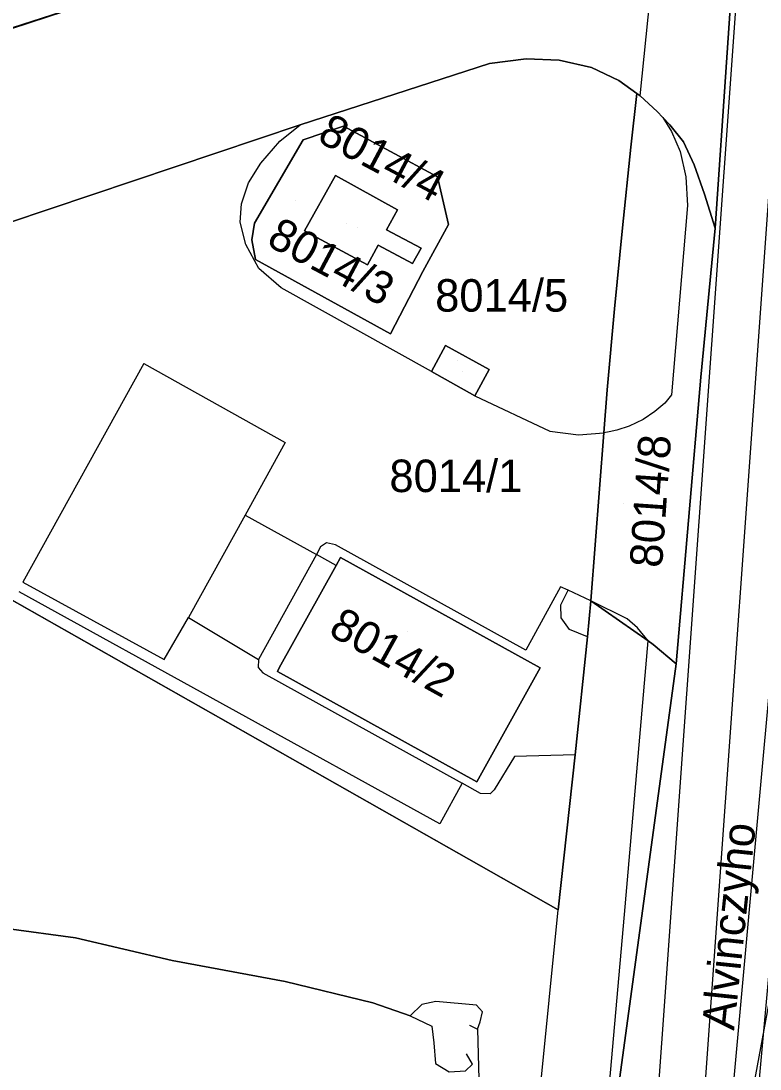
# Model space of a CAD drawing. Extents: x -264070 to -262271, y -1238894 to -1238141.
# Drawn here: x -262591.7 to -262546.2, y -1238640 to -1238575.5 of the extents above; entities that cross this region are included whole.
import ezdxf

# ---------------------------------------------------------------- set-up
doc = ezdxf.new("R2010")
doc.units = 0
for name, color, linetype in [('body_kn', 7, 'Continuous'), ('kladpar_druhypozemkov', 7, 'Continuous'), ('kladpar_hranice', 7, 'Continuous'), ('kladpar_parcelnecisla', 7, 'Continuous'), ('kladpar_plochy', 7, 'Continuous'), ('kladpar_sipky', 7, 'Continuous'), ('popisy', 7, 'Continuous'), ('tarchy_linie', 7, 'Continuous'), ('zappar_hrandruhpozemk', 7, 'Continuous')]:
    doc.layers.add(name, color=color, linetype=linetype)

msp = doc.modelspace()

# ---------------------------------------------------------------- linework, layer by layer
at = {"layer": 'body_kn'}
for p, q in [((-262560.63, -1238577.79), (-262560.63, -1238577.79)), ((-262558.61, -1238577.88), (-262558.61, -1238577.88)), ((-262562.89, -1238578.09), (-262562.89, -1238578.09)), ((-262556.62, -1238578.32), (-262556.62, -1238578.32)), ((-262556.62, -1238578.32), (-262556.62, -1238578.32)), ((-262554.93, -1238579.14), (-262554.93, -1238579.14)), ((-262553.82, -1238579.93), (-262553.82, -1238579.93)), ((-262553.61, -1238580.07), (-262553.61, -1238580.07)), ((-262553.61, -1238580.07), (-262553.61, -1238580.07)), ((-262552.57, -1238581.03), (-262552.57, -1238581.03)), ((-262574.53, -1238581.87), (-262574.53, -1238581.87)), ((-262552.22, -1238581.4), (-262552.22, -1238581.4)), ((-262552.22, -1238581.4), (-262552.22, -1238581.4)), ((-262551.79, -1238581.87), (-262551.79, -1238581.87)), ((-262571.87, -1238581.95), (-262571.87, -1238581.95)), ((-262551.69, -1238582.27), (-262551.69, -1238582.27)), ((-262575.78, -1238582.86), (-262575.78, -1238582.86)), ((-262574.35, -1238582.79), (-262574.35, -1238582.79)), ((-262550.96, -1238582.9), (-262550.96, -1238582.9)), ((-262554.19, -1238583.24), (-262554.19, -1238583.24)), ((-262551.16, -1238583.51), (-262551.16, -1238583.51)), ((-262576.95, -1238584.23), (-262576.95, -1238584.23)), ((-262550.29, -1238584.32), (-262550.29, -1238584.32)), ((-262572.37, -1238584.98), (-262572.37, -1238584.98)), ((-262572.37, -1238584.98), (-262572.37, -1238584.98)), ((-262566.09, -1238585.06), (-262566.09, -1238585.06)), ((-262550.81, -1238585.06), (-262550.81, -1238585.06)), ((-262577.71, -1238585.43), (-262577.71, -1238585.43)), ((-262549.66, -1238586.13), (-262549.66, -1238586.13)), ((-262578.14, -1238586.73), (-262578.14, -1238586.73)), ((-262550.71, -1238586.82), (-262550.71, -1238586.82)), ((-262568.55, -1238587.1), (-262568.55, -1238587.1)), ((-262578.22, -1238587.85), (-262578.22, -1238587.85)), ((-262577.34, -1238587.92), (-262577.34, -1238587.92)), ((-262569.22, -1238588.33), (-262569.22, -1238588.33)), ((-262565.42, -1238588), (-262565.42, -1238588)), ((-262554.71, -1238588.21), (-262554.71, -1238588.21)), ((-262549, -1238588.22), (-262549, -1238588.22)), ((-262549, -1238588.22), (-262549, -1238588.22)), ((-262577.51, -1238588.94), (-262577.51, -1238588.94)), ((-262574.26, -1238588.38), (-262574.26, -1238588.38)), ((-262577.88, -1238589.22), (-262577.88, -1238589.22)), ((-262569.73, -1238589.26), (-262569.73, -1238589.26)), ((-262567.1, -1238589.46), (-262567.1, -1238589.46)), ((-262577.29, -1238590.15), (-262577.29, -1238590.15)), ((-262577.29, -1238590.15), (-262577.29, -1238590.15)), ((-262577.08, -1238590.71), (-262577.08, -1238590.71)), ((-262570.39, -1238590.47), (-262570.39, -1238590.47)), ((-262567.63, -1238590.4), (-262567.63, -1238590.4)), ((-262566.99, -1238590.89), (-262566.99, -1238590.89)), ((-262575.71, -1238591.89), (-262575.71, -1238591.89)), ((-262555.19, -1238593.19), (-262555.19, -1238593.19)), ((-262568.97, -1238594.73), (-262568.97, -1238594.73)), ((-262565.59, -1238595.45), (-262565.59, -1238595.45)), ((-262584.16, -1238596.56), (-262584.16, -1238596.56)), ((-262566.46, -1238597.05), (-262566.46, -1238597.05)), ((-262566.46, -1238597.05), (-262566.46, -1238597.05)), ((-262562.9, -1238596.93), (-262562.9, -1238596.93)), ((-262549.89, -1238597.4), (-262549.89, -1238597.4)), ((-262563.79, -1238598.54), (-262563.79, -1238598.54)), ((-262563.79, -1238598.54), (-262563.79, -1238598.54)), ((-262555.64, -1238598.17), (-262555.64, -1238598.17)), ((-262551.68, -1238598.49), (-262551.68, -1238598.49)), ((-262552.09, -1238598.99), (-262552.09, -1238598.99)), ((-262552.72, -1238599.51), (-262552.72, -1238599.51)), ((-262554.29, -1238600.41), (-262554.29, -1238600.41)), ((-262553.43, -1238600), (-262553.43, -1238600)), ((-262559.18, -1238600.71), (-262559.18, -1238600.71)), ((-262557.41, -1238600.95), (-262557.41, -1238600.95)), ((-262555.85, -1238600.83), (-262555.85, -1238600.83)), ((-262555.53, -1238600.76), (-262555.53, -1238600.76)), ((-262555.05, -1238600.66), (-262555.05, -1238600.66)), ((-262575.45, -1238601.42), (-262575.45, -1238601.42)), ((-262577.92, -1238605.89), (-262577.92, -1238605.89)), ((-262577.92, -1238605.89), (-262577.92, -1238605.89)), ((-262572.91, -1238607.59), (-262572.91, -1238607.59)), ((-262573.54, -1238608.31), (-262573.54, -1238608.31)), ((-262573.54, -1238608.31), (-262573.54, -1238608.31)), ((-262573.28, -1238607.84), (-262573.28, -1238607.84)), ((-262572.37, -1238607.72), (-262572.37, -1238607.72)), ((-262572.33, -1238608.98), (-262572.33, -1238608.98)), ((-262572.33, -1238608.98), (-262572.33, -1238608.98)), ((-262572.06, -1238608.49), (-262572.06, -1238608.49)), ((-262591.61, -1238610.02), (-262591.61, -1238610.02)), ((-262558.51, -1238610.3), (-262558.51, -1238610.3)), ((-262558.04, -1238610.5), (-262558.04, -1238610.5)), ((-262558.5, -1238611.41), (-262558.5, -1238611.41)), ((-262556.65, -1238611.17), (-262556.65, -1238611.17)), ((-262556.65, -1238611.17), (-262556.65, -1238611.17)), ((-262581.41, -1238612.19), (-262581.41, -1238612.19)), ((-262581.41, -1238612.19), (-262581.41, -1238612.19)), ((-262558.47, -1238612.21), (-262558.47, -1238612.21)), ((-262554.41, -1238612.27), (-262554.41, -1238612.27)), ((-262553.78, -1238612.82), (-262553.78, -1238612.82)), ((-262557.96, -1238612.94), (-262557.96, -1238612.94)), ((-262556.85, -1238613.38), (-262556.85, -1238613.38)), ((-262556.85, -1238613.38), (-262556.85, -1238613.38)), ((-262553.13, -1238613.63), (-262553.13, -1238613.63)), ((-262553.13, -1238613.63), (-262553.13, -1238613.63)), ((-262552.82, -1238613.85), (-262552.82, -1238613.85)), ((-262582.9, -1238614.78), (-262582.9, -1238614.78)), ((-262577.11, -1238614.77), (-262577.11, -1238614.77)), ((-262560.65, -1238614.21), (-262560.65, -1238614.21)), ((-262577.13, -1238615.27), (-262577.13, -1238615.27)), ((-262575.82, -1238615.29), (-262575.82, -1238615.29)), ((-262559.77, -1238615.3), (-262559.77, -1238615.3)), ((-262559.77, -1238615.3), (-262559.77, -1238615.3)), ((-262551.4, -1238615.05), (-262551.4, -1238615.05)), ((-262576.83, -1238615.6), (-262576.83, -1238615.6)), ((-262575.94, -1238615.51), (-262575.94, -1238615.51)), ((-262561.34, -1238620.75), (-262561.34, -1238620.75)), ((-262557.61, -1238620.64), (-262557.61, -1238620.64)), ((-262557.61, -1238620.64), (-262557.61, -1238620.64)), ((-262564.56, -1238622.4), (-262564.56, -1238622.4)), ((-262564.56, -1238622.4), (-262564.56, -1238622.4)), ((-262563.66, -1238622.31), (-262563.66, -1238622.31)), ((-262563.45, -1238623.02), (-262563.45, -1238623.02)), ((-262562.84, -1238623.04), (-262562.84, -1238623.04)), ((-262562.61, -1238622.81), (-262562.61, -1238622.81)), ((-262565.95, -1238624.9), (-262565.95, -1238624.9)), ((-262565.95, -1238624.9), (-262565.95, -1238624.9)), ((-262558.66, -1238630.19), (-262558.66, -1238630.19)), ((-262558.66, -1238630.19), (-262558.66, -1238630.19)), ((-262554.58, -1238630.48), (-262554.58, -1238630.48)), ((-262588.37, -1238631.92), (-262588.37, -1238631.92)), ((-262582.41, -1238633.31), (-262582.41, -1238633.31)), ((-262575.46, -1238634.61), (-262575.46, -1238634.61)), ((-262570.07, -1238635.91), (-262570.07, -1238635.91)), ((-262567.06, -1238636.01), (-262567.06, -1238636.01)), ((-262566.18, -1238635.83), (-262566.18, -1238635.83)), ((-262563.69, -1238636.05), (-262563.69, -1238636.05)), ((-262567.76, -1238636.71), (-262567.76, -1238636.71)), ((-262563.31, -1238636.47), (-262563.31, -1238636.47)), ((-262566.44, -1238637.35), (-262566.44, -1238637.35)), ((-262564.11, -1238637.28), (-262564.11, -1238637.28)), ((-262563.47, -1238637.09), (-262563.47, -1238637.09)), ((-262563.63, -1238637.53), (-262563.63, -1238637.53)), ((-262566.31, -1238638.38), (-262566.31, -1238638.38)), ((-262564.31, -1238639.06), (-262564.31, -1238639.06)), ((-262566.22, -1238639.64), (-262566.22, -1238639.64)), ((-262563.94, -1238639.68), (-262563.94, -1238639.68))]:
    msp.add_line(p, q, dxfattribs=at)
at = {"layer": 'kladpar_druhypozemkov'}
for p, q in [((-262574.8, -1238586.49), (-262574.8, -1238586.49)), ((-262570.99, -1238588.2), (-262570.99, -1238588.2)), ((-262564.56, -1238597.03), (-262564.56, -1238597.03)), ((-262565.78, -1238602.64), (-262565.78, -1238602.64)), ((-262554.67, -1238605.15), (-262554.67, -1238605.15)), ((-262567.95, -1238613.07), (-262567.95, -1238613.07))]:
    msp.add_line(p, q, dxfattribs=at)
at = {"layer": 'kladpar_hranice'}
for points in [[(-262543.32, -1238660.38), (-262548.03, -1238663.88), (-262551.01, -1238666.1), (-262559.18, -1238672.18), (-262559.7, -1238672.35), (-262558.27, -1238665.98), (-262556.57, -1238652.99), (-262551.4, -1238615.05), (-262549.89, -1238597.4), (-262549, -1238588.22), (-262546.84, -1238556.69), (-262547.56, -1238555.08), (-262548.65, -1238552.64), (-262544.73, -1238532.31)], [(-262546.84, -1238556.69), (-262549, -1238588.22), (-262549.66, -1238586.13), (-262550.29, -1238584.32), (-262550.96, -1238582.9), (-262551.79, -1238581.87), (-262552.22, -1238581.4), (-262552.57, -1238581.03), (-262553.61, -1238580.07), (-262553.82, -1238579.93), (-262554.93, -1238579.14), (-262556.62, -1238578.32), (-262558.61, -1238577.88), (-262560.63, -1238577.79), (-262562.89, -1238578.09), (-262574.53, -1238581.87), (-262600.2, -1238590.48), (-262601.81, -1238590.91), (-262597.4, -1238593.4), (-262671.41, -1238616.29)], [(-262600.2, -1238590.48), (-262574.53, -1238581.87), (-262562.89, -1238578.09), (-262560.63, -1238577.79), (-262558.61, -1238577.88), (-262556.62, -1238578.32)], [(-262556.62, -1238578.32), (-262554.93, -1238579.14), (-262553.82, -1238579.93), (-262554.19, -1238583.24), (-262554.71, -1238588.21), (-262555.19, -1238593.19), (-262555.64, -1238598.17), (-262555.85, -1238600.83), (-262556.65, -1238611.17), (-262556.85, -1238613.38), (-262557.61, -1238620.64), (-262558.66, -1238630.19), (-262608.95, -1238601.66)], [(-262549, -1238588.22), (-262549.89, -1238597.4), (-262551.4, -1238615.05), (-262552.82, -1238613.85), (-262553.13, -1238613.63), (-262556.65, -1238611.17), (-262555.85, -1238600.83), (-262555.64, -1238598.17), (-262555.19, -1238593.19), (-262554.71, -1238588.21), (-262554.19, -1238583.24), (-262553.82, -1238579.93), (-262553.61, -1238580.07), (-262552.57, -1238581.03), (-262552.22, -1238581.4), (-262551.79, -1238581.87), (-262550.96, -1238582.9), (-262550.29, -1238584.32), (-262549.66, -1238586.13), (-262549, -1238588.22)], [(-262577.29, -1238590.15), (-262577.51, -1238588.94), (-262577.34, -1238587.92), (-262574.35, -1238582.79), (-262571.87, -1238581.95)], [(-262577.51, -1238588.94), (-262577.29, -1238590.15), (-262568.97, -1238594.73), (-262566.99, -1238590.89), (-262565.42, -1238588), (-262566.09, -1238585.06), (-262571.87, -1238581.95), (-262574.35, -1238582.79), (-262577.34, -1238587.92), (-262577.51, -1238588.94)], [(-262571.87, -1238581.95), (-262566.09, -1238585.06), (-262565.42, -1238588), (-262566.99, -1238590.89), (-262568.97, -1238594.73), (-262577.29, -1238590.15)], [(-262572.37, -1238584.98), (-262574.26, -1238588.38), (-262570.39, -1238590.47), (-262569.73, -1238589.26), (-262567.63, -1238590.4), (-262567.1, -1238589.46), (-262569.22, -1238588.33), (-262568.55, -1238587.1), (-262572.37, -1238584.98)], [(-262572.37, -1238584.98), (-262568.55, -1238587.1), (-262569.22, -1238588.33), (-262567.1, -1238589.46), (-262567.63, -1238590.4), (-262569.73, -1238589.26), (-262570.39, -1238590.47), (-262574.26, -1238588.38), (-262572.37, -1238584.98)], [(-262735.99, -1238642.2), (-262736.71, -1238639.53), (-262735.34, -1238639.04), (-262736.24, -1238636.49), (-262671.41, -1238616.29), (-262597.4, -1238593.4), (-262597.75, -1238594.31), (-262596.44, -1238594.85), (-262596.51, -1238595.7), (-262594.25, -1238596.52), (-262597.86, -1238597.78), (-262598.76, -1238598.09), (-262599.87, -1238598.48), (-262608.95, -1238601.66), (-262558.66, -1238630.19)], [(-262566.46, -1238597.05), (-262565.59, -1238595.45), (-262562.9, -1238596.93), (-262563.79, -1238598.54), (-262566.46, -1238597.05)], [(-262565.59, -1238595.45), (-262566.46, -1238597.05), (-262563.79, -1238598.54), (-262562.9, -1238596.93), (-262565.59, -1238595.45)], [(-262559.77, -1238615.3), (-262563.66, -1238622.31), (-262575.94, -1238615.51), (-262575.82, -1238615.29), (-262572.33, -1238608.98), (-262572.06, -1238608.49), (-262559.77, -1238615.3)], [(-262572.06, -1238608.49), (-262572.33, -1238608.98), (-262575.82, -1238615.29), (-262575.94, -1238615.51), (-262563.66, -1238622.31), (-262559.77, -1238615.3), (-262572.06, -1238608.49)], [(-262558.66, -1238630.19), (-262557.61, -1238620.64), (-262556.85, -1238613.38), (-262556.65, -1238611.17), (-262553.13, -1238613.63), (-262552.82, -1238613.85), (-262551.4, -1238615.05), (-262556.57, -1238652.99)]]:
    msp.add_lwpolyline(points, dxfattribs=at)
at = {"layer": 'kladpar_plochy'}
for p, q in [((-262562.89, -1238578.09), (-262560.63, -1238577.79)), ((-262560.63, -1238577.79), (-262558.61, -1238577.88)), ((-262558.61, -1238577.88), (-262556.62, -1238578.32)), ((-262574.53, -1238581.87), (-262562.89, -1238578.09)), ((-262556.62, -1238578.32), (-262554.93, -1238579.14)), ((-262554.93, -1238579.14), (-262553.82, -1238579.93)), ((-262553.82, -1238579.93), (-262554.19, -1238583.24)), ((-262600.2, -1238590.48), (-262574.53, -1238581.87)), ((-262574.35, -1238582.79), (-262571.87, -1238581.95)), ((-262571.87, -1238581.95), (-262574.35, -1238582.79)), ((-262571.87, -1238581.95), (-262566.09, -1238585.06)), ((-262566.09, -1238585.06), (-262571.87, -1238581.95)), ((-262577.34, -1238587.92), (-262574.35, -1238582.79)), ((-262574.35, -1238582.79), (-262577.34, -1238587.92)), ((-262554.19, -1238583.24), (-262554.71, -1238588.21)), ((-262572.37, -1238584.98), (-262574.26, -1238588.38)), ((-262568.55, -1238587.1), (-262572.37, -1238584.98)), ((-262566.09, -1238585.06), (-262565.42, -1238588)), ((-262565.42, -1238588), (-262566.09, -1238585.06)), ((-262569.22, -1238588.33), (-262568.55, -1238587.1)), ((-262577.51, -1238588.94), (-262577.34, -1238587.92)), ((-262577.34, -1238587.92), (-262577.51, -1238588.94)), ((-262567.1, -1238589.46), (-262569.22, -1238588.33)), ((-262565.42, -1238588), (-262566.99, -1238590.89)), ((-262566.99, -1238590.89), (-262565.42, -1238588)), ((-262554.71, -1238588.21), (-262555.19, -1238593.19)), ((-262577.29, -1238590.15), (-262577.51, -1238588.94)), ((-262577.51, -1238588.94), (-262577.29, -1238590.15)), ((-262574.26, -1238588.38), (-262570.39, -1238590.47)), ((-262570.39, -1238590.47), (-262569.73, -1238589.26)), ((-262569.73, -1238589.26), (-262567.63, -1238590.4)), ((-262567.63, -1238590.4), (-262567.1, -1238589.46)), ((-262568.97, -1238594.73), (-262577.29, -1238590.15)), ((-262577.29, -1238590.15), (-262568.97, -1238594.73)), ((-262566.99, -1238590.89), (-262568.97, -1238594.73)), ((-262568.97, -1238594.73), (-262566.99, -1238590.89)), ((-262555.19, -1238593.19), (-262555.64, -1238598.17)), ((-262565.59, -1238595.45), (-262566.46, -1238597.05)), ((-262562.9, -1238596.93), (-262565.59, -1238595.45)), ((-262566.46, -1238597.05), (-262563.79, -1238598.54)), ((-262563.79, -1238598.54), (-262562.9, -1238596.93)), ((-262555.64, -1238598.17), (-262555.85, -1238600.83)), ((-262555.85, -1238600.83), (-262556.65, -1238611.17)), ((-262558.66, -1238630.19), (-262608.95, -1238601.66)), ((-262572.33, -1238608.98), (-262575.82, -1238615.29)), ((-262572.06, -1238608.49), (-262572.33, -1238608.98)), ((-262559.77, -1238615.3), (-262572.06, -1238608.49)), ((-262556.65, -1238611.17), (-262556.85, -1238613.38)), ((-262556.85, -1238613.38), (-262557.61, -1238620.64)), ((-262575.82, -1238615.29), (-262575.94, -1238615.51)), ((-262563.66, -1238622.31), (-262559.77, -1238615.3)), ((-262575.94, -1238615.51), (-262563.66, -1238622.31)), ((-262557.61, -1238620.64), (-262558.66, -1238630.19))]:
    msp.add_line(p, q, dxfattribs=at)
for points in [[(-262543.32, -1238660.38), (-262548.03, -1238663.88), (-262551.01, -1238666.1), (-262559.18, -1238672.18), (-262559.7, -1238672.35), (-262558.27, -1238665.98), (-262556.57, -1238652.99), (-262551.4, -1238615.05), (-262549.89, -1238597.4), (-262549, -1238588.22), (-262546.84, -1238556.69), (-262547.56, -1238555.08), (-262548.65, -1238552.64), (-262544.73, -1238532.31)], [(-262546.84, -1238556.69), (-262549, -1238588.22), (-262549.66, -1238586.13), (-262550.29, -1238584.32), (-262550.96, -1238582.9), (-262551.79, -1238581.87), (-262552.22, -1238581.4), (-262552.57, -1238581.03), (-262553.61, -1238580.07), (-262553.82, -1238579.93), (-262554.93, -1238579.14), (-262556.62, -1238578.32), (-262558.61, -1238577.88), (-262560.63, -1238577.79), (-262562.89, -1238578.09), (-262574.53, -1238581.87), (-262600.2, -1238590.48), (-262601.81, -1238590.91), (-262597.4, -1238593.4), (-262671.41, -1238616.29)], [(-262735.99, -1238642.2), (-262736.71, -1238639.53), (-262735.34, -1238639.04), (-262736.24, -1238636.49), (-262671.41, -1238616.29), (-262597.4, -1238593.4), (-262597.75, -1238594.31), (-262596.44, -1238594.85), (-262596.51, -1238595.7), (-262594.25, -1238596.52), (-262597.86, -1238597.78), (-262598.76, -1238598.09), (-262599.87, -1238598.48), (-262608.95, -1238601.66), (-262558.66, -1238630.19), (-262557.61, -1238620.64), (-262556.85, -1238613.38), (-262556.65, -1238611.17), (-262553.13, -1238613.63), (-262552.82, -1238613.85), (-262551.4, -1238615.05), (-262556.57, -1238652.99)]]:
    msp.add_lwpolyline(points, dxfattribs=at)
for points in [[(-262549, -1238588.22), (-262549.89, -1238597.4), (-262551.4, -1238615.05), (-262552.82, -1238613.85), (-262553.13, -1238613.63), (-262556.65, -1238611.17), (-262555.85, -1238600.83), (-262555.64, -1238598.17), (-262555.19, -1238593.19), (-262554.71, -1238588.21), (-262554.19, -1238583.24), (-262553.82, -1238579.93), (-262553.61, -1238580.07), (-262552.57, -1238581.03), (-262552.22, -1238581.4), (-262551.79, -1238581.87), (-262550.96, -1238582.9), (-262550.29, -1238584.32), (-262549.66, -1238586.13)], [(-262572.37, -1238584.98), (-262568.55, -1238587.1), (-262569.22, -1238588.33), (-262567.1, -1238589.46), (-262567.63, -1238590.4), (-262569.73, -1238589.26), (-262570.39, -1238590.47), (-262574.26, -1238588.38)], [(-262566.46, -1238597.05), (-262565.59, -1238595.45), (-262562.9, -1238596.93), (-262563.79, -1238598.54)], [(-262559.77, -1238615.3), (-262563.66, -1238622.31), (-262575.94, -1238615.51), (-262575.82, -1238615.29), (-262572.33, -1238608.98), (-262572.06, -1238608.49)]]:
    msp.add_lwpolyline(points, close=True, dxfattribs=at)
at = {"layer": 'kladpar_sipky'}
for p, q in [((-262571.67, -1238587.92), (-262571.67, -1238587.92)), ((-262564.87, -1238596.35), (-262564.87, -1238596.35))]:
    msp.add_line(p, q, dxfattribs=at)
at = {"layer": 'tarchy_linie'}
for points in [[(-262521.61, -1238472.42), (-262523.48, -1238478.31), (-262540.38, -1238555), (-262541.94, -1238575.58), (-262549.94, -1238663.55), (-262546.17, -1238662.5)], [(-262546.17, -1238662.5), (-262548.03, -1238663.88), (-262549.93, -1238665.3), (-262551.01, -1238666.1), (-262552.43, -1238667.15), (-262552.61, -1238666.22), (-262558.8, -1238668.34), (-262558.38, -1238666.45), (-262558.27, -1238665.98), (-262558.09, -1238664.6), (-262553.24, -1238662.94), (-262553.83, -1238659.9), (-262546.91, -1238563.24), (-262547.28, -1238563.06), (-262547.15, -1238561.24), (-262547.03, -1238559.41), (-262546.33, -1238559.75), (-262545.89, -1238557.53), (-262546.91, -1238557.71), (-262546.84, -1238556.69), (-262547.07, -1238556.17), (-262547.56, -1238555.08), (-262547.72, -1238554.71), (-262545.24, -1238554.28)], [(-262550.98, -1238659.98), (-262544.02, -1238562.74), (-262547.15, -1238561.24)], [(-262563.57, -1238566.62), (-262715.37, -1238615.59)], [(-262540.4, -1238575.71), (-262548.09, -1238660.27), (-262547.89, -1238661.27), (-262543.74, -1238659.99)], [(-262612.84, -1238634.7), (-262612.36, -1238634.33), (-262609.72, -1238633.86), (-262604.56, -1238632.86), (-262596.2, -1238631.74), (-262592.6, -1238631.34), (-262588.37, -1238631.92), (-262582.41, -1238633.31), (-262575.46, -1238634.61), (-262570.07, -1238635.91), (-262567.76, -1238636.71), (-262566.44, -1238637.35), (-262566.31, -1238638.38), (-262566.22, -1238639.64), (-262565.37, -1238640.16), (-262564.37, -1238640.11), (-262563.94, -1238639.68), (-262564.31, -1238639.06)], [(-262564.11, -1238637.28), (-262563.63, -1238637.53), (-262563.47, -1238637.09), (-262563.31, -1238636.47), (-262563.69, -1238636.05), (-262566.18, -1238635.83), (-262567.06, -1238636.01), (-262567.76, -1238636.71), (-262570.07, -1238635.91), (-262575.46, -1238634.61), (-262582.41, -1238633.31), (-262588.37, -1238631.92), (-262592.6, -1238631.34)], [(-262564.11, -1238637.28), (-262563.63, -1238637.53), (-262563.51, -1238642.18), (-262564.36, -1238648.39), (-262564.85, -1238653.72), (-262565.38, -1238659.07), (-262566.08, -1238663.28), (-262566.35, -1238665.36), (-262566.35, -1238667.52), (-262566.53, -1238668.7)]]:
    msp.add_lwpolyline(points, dxfattribs=at)
at = {"layer": 'zappar_hrandruhpozemk'}
for p, q in [((-262553.61, -1238580.07), (-262551.78, -1238562.1)), ((-262550.71, -1238586.82), (-262551.68, -1238598.49)), ((-262566.46, -1238597.05), (-262575.71, -1238591.89)), ((-262584.16, -1238596.56), (-262575.45, -1238601.42)), ((-262563.79, -1238598.54), (-262559.18, -1238600.71)), ((-262575.45, -1238601.42), (-262577.92, -1238605.89)), ((-262577.92, -1238605.89), (-262581.41, -1238612.19)), ((-262577.92, -1238605.89), (-262573.54, -1238608.31)), ((-262572.33, -1238608.98), (-262573.54, -1238608.31)), ((-262560.65, -1238614.21), (-262572.37, -1238607.72)), ((-262565.95, -1238624.9), (-262591.82, -1238610.62)), ((-262556.65, -1238611.17), (-262558.04, -1238610.5)), ((-262554.41, -1238612.27), (-262556.65, -1238611.17)), ((-262581.41, -1238612.19), (-262577.11, -1238614.77)), ((-262557.96, -1238612.94), (-262558.47, -1238612.21)), ((-262556.85, -1238613.38), (-262557.96, -1238612.94)), ((-262554.58, -1238630.48), (-262553.13, -1238613.63)), ((-262554.58, -1238630.48), (-262553.13, -1238613.63)), ((-262554.58, -1238630.48), (-262553.13, -1238613.63)), ((-262576.83, -1238615.6), (-262564.56, -1238622.4)), ((-262557.61, -1238620.64), (-262561.34, -1238620.75)), ((-262564.56, -1238622.4), (-262565.95, -1238624.9)), ((-262550.82, -1238663.65), (-262545.16, -1238633.15))]:
    msp.add_line(p, q, dxfattribs=at)
for points in [[(-262710.08, -1238614.66), (-262641.8, -1238592.15), (-262555.23, -1238563.78)], [(-262575.71, -1238591.89), (-262577.08, -1238590.71), (-262577.88, -1238589.22), (-262578.22, -1238587.85), (-262578.14, -1238586.73), (-262577.71, -1238585.43), (-262576.95, -1238584.23), (-262575.78, -1238582.86), (-262574.53, -1238581.87)], [(-262552.22, -1238581.4), (-262551.69, -1238582.27), (-262551.16, -1238583.51), (-262550.81, -1238585.06), (-262550.71, -1238586.82)], [(-262584.16, -1238596.56), (-262591.61, -1238610.02), (-262582.9, -1238614.78), (-262581.41, -1238612.19)], [(-262551.68, -1238598.49), (-262552.09, -1238598.99), (-262552.72, -1238599.51), (-262553.43, -1238600), (-262554.29, -1238600.41), (-262555.05, -1238600.66), (-262555.53, -1238600.76), (-262555.85, -1238600.83)], [(-262559.18, -1238600.71), (-262557.41, -1238600.95), (-262555.85, -1238600.83)], [(-262572.37, -1238607.72), (-262572.91, -1238607.59), (-262573.28, -1238607.84), (-262573.54, -1238608.31)], [(-262573.54, -1238608.31), (-262577.11, -1238614.77), (-262577.13, -1238615.27), (-262576.83, -1238615.6)], [(-262558.47, -1238612.21), (-262558.5, -1238611.41), (-262558.04, -1238610.5), (-262558.51, -1238610.3), (-262560.65, -1238614.21)], [(-262553.13, -1238613.63), (-262553.78, -1238612.82), (-262554.41, -1238612.27)], [(-262561.34, -1238620.75), (-262562.61, -1238622.81), (-262562.84, -1238623.04), (-262563.45, -1238623.02), (-262564.56, -1238622.4)], [(-262562.96, -1238665.49), (-262560.87, -1238652.43), (-262558.66, -1238630.19)], [(-262560.87, -1238652.43), (-262556.57, -1238652.99), (-262554.58, -1238630.48)], [(-262560.87, -1238652.43), (-262556.57, -1238652.99), (-262554.58, -1238630.48)]]:
    msp.add_lwpolyline(points, dxfattribs=at)

# ---------------------------------------------------------------- texts
at = {"layer": 'kladpar_parcelnecisla'}
for s, rotation, p in [('8014/4', 332, (-262573.566, -1238582.839)), ('8014/3', 332, (-262576.686, -1238589.231)), ('8014/8', 86, (-262552.278, -1238609.166)), ('8014/2', 331, (-262572.879, -1238613.219))]:
    msp.add_text(s, height=2, rotation=rotation, dxfattribs=at).set_placement(p)
for s, p in [('8014/5', (-262566.229, -1238593.36)), ('8014/1', (-262569.044, -1238604.47))]:
    msp.add_text(s, height=2, dxfattribs=at).set_placement(p)
at = {"layer": 'popisy'}
msp.add_text('Alvinczyho', height=2, rotation=84, dxfattribs=at).set_placement((-262547.839, -1238637.646))

doc.saveas('drawing.dxf')
